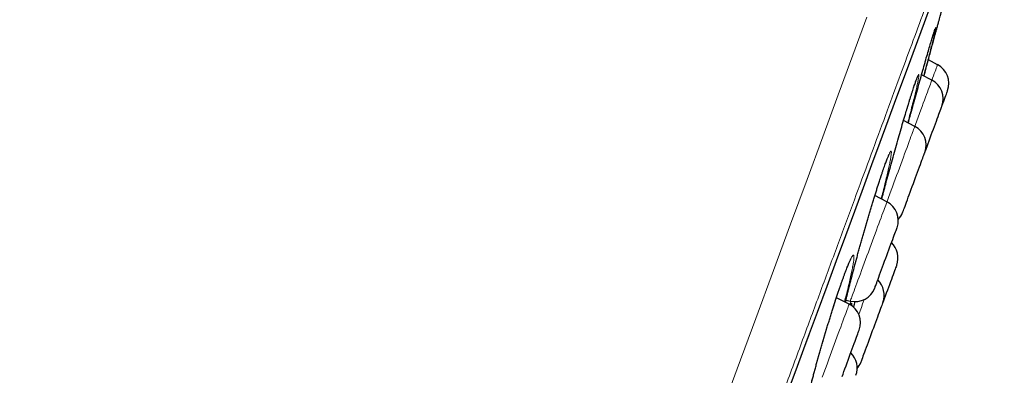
# Model space of a CAD drawing. Header units: millimetres. Extents: x 8 to 969, y 12 to 960.
# Tile 348 of 350: x 702 to 725, y 823 to 832. Entities that reach past the tile are written whole.
import ezdxf

# ---------------------------------------------------------------- set-up
doc = ezdxf.new("R2010")
doc.units = ezdxf.units.MM

msp = doc.modelspace()

# ---------------------------------------------------------------- linework, layer by layer
at = {"color": 7, "linetype": 'Continuous', "lineweight": 30}
for p, q in [((723.832, 830.615), (723.613, 830.728)), ((723.696, 830.244), (723.45, 830.371)), ((723.107, 829.571), (723.124, 829.626)), ((723.29, 829.144), (723.021, 829.282)), ((722.627, 827.347), (722.339, 827.495)), ((721.727, 824.908), (721.425, 825.063)), ((721.653, 825.007), (721.755, 824.983))]:
    msp.add_line(p, q, dxfattribs=at)
at = {"color": 252, "linetype": 'Continuous', "lineweight": 0}
for p, q in [((723.108, 829.575), (723.121, 829.618)), ((721.775, 824.981), (721.745, 824.897))]:
    msp.add_line(p, q, dxfattribs=at)
at = {"color": 7, "linetype": 'Continuous', "lineweight": 30, "flags": 128}
for points in [[(720.254, 822.772), (720.498, 823.433), (720.737, 824.081), (720.972, 824.717), (721.201, 825.339), (721.426, 825.947), (721.645, 826.542), (721.859, 827.121), (722.067, 827.686), (722.27, 828.235), (722.467, 828.769), (722.657, 829.287), (722.842, 829.788), (723.021, 830.272), (723.193, 830.739), (723.359, 831.188), (723.518, 831.62), (723.671, 832.034)], [(723.936, 829.627), (723.937, 829.629), (723.958, 829.688), (723.979, 829.743), (723.997, 829.794), (724.014, 829.84), (724.029, 829.88), (724.042, 829.915), (724.053, 829.945), (724.061, 829.968), (724.067, 829.984), (724.071, 829.994), (724.072, 829.997)], [(723.53, 828.526), (723.536, 828.544), (723.559, 828.605), (723.582, 828.669), (723.607, 828.735), (723.632, 828.803), (723.657, 828.872), (723.683, 828.941), (723.708, 829.01), (723.733, 829.078), (723.758, 829.145), (723.781, 829.209), (723.804, 829.27), (723.826, 829.328), (723.846, 829.383), (723.864, 829.432), (723.881, 829.477), (723.895, 829.517), (723.908, 829.551), (723.918, 829.579), (723.926, 829.601), (723.932, 829.616)], [(723.932, 829.616), (723.935, 829.625), (723.936, 829.627)], [(723.001, 827.093), (723.002, 827.096), (723.006, 827.105), (723.011, 827.121), (723.02, 827.143), (723.03, 827.172), (723.043, 827.206), (723.058, 827.247), (723.074, 827.292), (723.093, 827.342), (723.113, 827.397), (723.135, 827.455), (723.157, 827.517), (723.181, 827.581), (723.206, 827.648), (723.231, 827.716), (723.256, 827.785), (723.282, 827.854), (723.307, 827.923), (723.332, 827.991), (723.356, 828.057), (723.38, 828.121), (723.402, 828.181), (723.424, 828.239), (723.443, 828.292), (723.461, 828.341), (723.478, 828.385), (723.492, 828.424), (723.504, 828.456), (723.514, 828.483)], [(723.514, 828.483), (723.521, 828.504), (723.527, 828.518), (723.529, 828.525), (723.53, 828.526)], [(722.831, 826.633), (722.843, 826.665), (722.853, 826.691), (722.86, 826.71), (722.864, 826.723), (722.867, 826.729), (722.867, 826.729)], [(722.338, 825.296), (722.338, 825.297), (722.34, 825.3), (722.344, 825.311), (722.35, 825.328), (722.359, 825.352), (722.37, 825.381), (722.383, 825.417), (722.398, 825.458), (722.415, 825.504), (722.434, 825.555), (722.454, 825.611), (722.476, 825.67), (722.499, 825.732), (722.523, 825.797), (722.548, 825.864), (722.573, 825.932), (722.598, 826.001), (722.624, 826.071), (722.649, 826.139), (722.674, 826.207), (722.698, 826.272), (722.722, 826.336), (722.744, 826.396), (722.765, 826.453), (722.784, 826.505), (722.802, 826.553), (722.818, 826.596), (722.831, 826.633)], [(722.859, 825.841), (722.859, 825.84), (722.856, 825.833), (722.851, 825.819), (722.843, 825.799), (722.833, 825.772), (722.821, 825.739), (722.807, 825.701), (722.791, 825.657), (722.773, 825.608), (722.753, 825.555), (722.732, 825.498), (722.71, 825.437), (722.686, 825.373), (722.662, 825.307), (722.637, 825.24), (722.612, 825.171), (722.586, 825.102), (722.561, 825.033), (722.536, 824.964), (722.531, 824.952)], [(722.531, 824.952), (722.53, 824.95), (722.527, 824.942), (722.522, 824.927), (722.514, 824.906), (722.504, 824.878), (722.491, 824.844), (722.477, 824.805), (722.46, 824.76), (722.442, 824.711), (722.422, 824.657), (722.401, 824.599), (722.378, 824.538), (722.354, 824.474), (722.33, 824.407), (722.305, 824.339), (722.279, 824.27), (722.254, 824.201), (722.229, 824.132), (722.203, 824.064), (722.179, 823.998), (722.155, 823.934), (722.133, 823.872), (722.111, 823.815), (722.091, 823.761), (722.073, 823.711), (722.057, 823.666), (722.042, 823.627), (722.03, 823.593), (722.02, 823.566), (722.012, 823.544), (722.006, 823.529), (722.003, 823.521), (722.002, 823.519)], [(721.559, 823.183), (721.581, 823.243), (721.604, 823.306), (721.628, 823.371), (721.653, 823.438), (721.678, 823.507), (721.704, 823.576), (721.729, 823.645), (721.754, 823.714), (721.779, 823.781), (721.803, 823.846), (721.826, 823.909), (721.848, 823.968), (721.869, 824.024), (721.888, 824.076), (721.905, 824.123)], [(721.905, 824.123), (721.921, 824.165), (721.934, 824.201), (721.945, 824.232), (721.954, 824.256), (721.961, 824.274), (721.965, 824.286), (721.967, 824.29), (721.967, 824.291)]]:
    msp.add_lwpolyline(points, dxfattribs=at)
at = {"color": 252, "linetype": 'Continuous', "lineweight": 0, "flags": 128}
for points in [[(720.257, 822.784), (720.501, 823.445), (720.741, 824.094), (720.975, 824.73), (721.205, 825.353), (721.43, 825.962), (721.649, 826.556), (721.863, 827.136), (722.071, 827.701), (722.274, 828.251), (722.471, 828.785), (722.662, 829.303), (722.847, 829.804), (723.026, 830.289), (723.198, 830.756), (723.364, 831.206), (723.524, 831.638), (723.677, 832.052)], [(712.552, 805.721), (713.083, 807.162), (713.614, 808.6), (714.143, 810.033), (714.668, 811.457), (715.189, 812.871), (715.696, 814.245), (716.198, 815.604), (716.692, 816.944), (717.179, 818.264), (717.666, 819.583), (718.142, 820.875), (718.608, 822.139), (719.063, 823.37), (719.504, 824.567), (719.925, 825.708), (720.332, 826.811), (720.724, 827.875), (721.101, 828.897), (721.469, 829.894), (721.819, 830.843), (722.152, 831.745)], [(723.696, 830.244), (723.713, 830.292), (723.735, 830.351), (723.755, 830.405), (723.772, 830.453), (723.788, 830.495), (723.801, 830.531), (723.812, 830.561), (723.821, 830.585), (723.827, 830.601), (723.831, 830.612), (723.832, 830.615)], [(723.29, 829.144), (723.307, 829.191), (723.34, 829.28), (723.372, 829.367), (723.403, 829.453), (723.434, 829.536), (723.464, 829.616), (723.492, 829.694), (723.52, 829.768), (723.545, 829.837), (723.569, 829.903), (723.592, 829.963), (723.612, 830.018), (723.631, 830.068), (723.647, 830.112), (723.661, 830.15), (723.673, 830.182), (723.682, 830.208), (723.689, 830.226)], [(722.627, 827.347), (722.637, 827.375), (722.666, 827.454), (722.697, 827.537), (722.728, 827.621), (722.76, 827.708), (722.792, 827.796), (722.825, 827.885), (722.858, 827.974), (722.891, 828.064), (722.924, 828.152), (722.956, 828.24), (722.988, 828.326), (723.019, 828.41), (723.049, 828.492), (723.078, 828.57), (723.105, 828.645), (723.132, 828.716), (723.156, 828.783), (723.179, 828.845), (723.2, 828.902), (723.219, 828.953), (723.236, 828.999), (723.251, 829.039), (723.263, 829.073)], [(723.263, 829.073), (723.273, 829.1), (723.281, 829.121), (723.286, 829.135), (723.289, 829.143), (723.29, 829.144)], [(721.755, 824.983), (721.755, 824.984), (721.758, 824.991), (721.763, 825.005), (721.771, 825.026), (721.781, 825.053), (721.793, 825.087), (721.808, 825.127), (721.824, 825.172), (721.843, 825.224), (721.864, 825.281), (721.887, 825.342), (721.912, 825.409), (721.938, 825.48), (721.965, 825.555), (721.994, 825.633), (722.024, 825.714), (722.055, 825.798), (722.087, 825.884), (722.119, 825.972), (722.152, 826.061), (722.185, 826.15), (722.218, 826.239), (722.251, 826.328), (722.283, 826.417), (722.315, 826.503), (722.347, 826.588), (722.377, 826.67), (722.406, 826.749), (722.434, 826.825), (722.461, 826.898), (722.486, 826.966), (722.509, 827.029), (722.531, 827.088), (722.551, 827.141), (722.568, 827.189)], [(722.568, 827.189), (722.584, 827.23), (722.597, 827.266), (722.608, 827.295), (722.616, 827.318), (722.622, 827.335), (722.626, 827.344), (722.627, 827.347)], [(721.625, 824.632), (721.645, 824.686), (721.663, 824.736), (721.68, 824.779), (721.693, 824.817), (721.705, 824.848), (721.714, 824.873), (721.721, 824.891), (721.725, 824.903), (721.727, 824.908), (721.727, 824.908)], [(722.088, 825.02), (722.078, 824.993), (722.049, 824.914), (722.019, 824.833), (721.988, 824.749), (721.956, 824.663)], [(721.086, 823.17), (721.115, 823.25), (721.146, 823.333), (721.178, 823.419), (721.21, 823.506), (721.242, 823.595), (721.275, 823.684), (721.308, 823.773), (721.341, 823.862), (721.374, 823.951), (721.406, 824.038), (721.437, 824.123), (721.468, 824.206), (721.498, 824.287), (721.526, 824.364), (721.553, 824.437), (721.579, 824.507), (721.603, 824.571), (721.625, 824.632)]]:
    msp.add_lwpolyline(points, dxfattribs=at)
at = {"color": 7, "linetype": 'Continuous', "lineweight": 30}
for centre, start, end in [((723.603, 830.171), 339.7512, 62.7512), ((723.467, 829.8), 339.7512, 62.7512), ((723.061, 828.699), 339.7512, 62.7512), ((722.398, 826.902), 339.7512, 62.7512), ((722.532, 827.267), 316.9175, 339.7512), ((722.39, 826.014), 339.7512, 46.173), ((721.869, 825.47), 256.7512, 339.7512), ((722.062, 825.125), 339.7512, 46.173), ((721.498, 824.464), 339.7512, 62.7512), ((721.42, 823.386), 339.7512, 46.173), ((721.533, 823.692), 320.7015, 339.7512)]:
    msp.add_arc(centre, 0.5, start, end, dxfattribs=at)
at = {"color": 252, "linetype": 'Continuous', "lineweight": 0}
msp.add_arc((727.41, 828.866), 3.962, 159.6346, 159.9113, dxfattribs=at)
for points, knots in [([(725.422, 837.075), (725.42, 837.069), (725.415, 837.058), (725.38, 836.962), (725.324, 836.809), (725.245, 836.595), (725.144, 836.322), (725.022, 835.991), (724.88, 835.606), (724.717, 835.163), (724.532, 834.662), (724.325, 834.103), (724.097, 833.484), (723.849, 832.81), (723.581, 832.083), (723.295, 831.309), (722.993, 830.491), (722.676, 829.63), (722.341, 828.724), (721.989, 827.769), (721.619, 826.765), (721.231, 825.713), (720.828, 824.622), (720.412, 823.494), (719.985, 822.337), (719.549, 821.155), (719.105, 819.951), (718.65, 818.719), (718.184, 817.454), (717.706, 816.159), (717.218, 814.835), (716.722, 813.493), (716.221, 812.134), (715.718, 810.771), (715.215, 809.405), (714.711, 808.04), (714.206, 806.67), (713.696, 805.289), (713.184, 803.9), (712.669, 802.505), (712.157, 801.115), (711.647, 799.734), (711.144, 798.371), (710.649, 797.03), (710.163, 795.712), (709.684, 794.412), (709.209, 793.125), (708.74, 791.853), (708.277, 790.6), (707.825, 789.375), (707.385, 788.18), (706.959, 787.026), (706.549, 785.913), (706.154, 784.843), (705.773, 783.812), (705.405, 782.814), (705.051, 781.853), (704.711, 780.932), (704.389, 780.058), (704.084, 779.233), (703.8, 778.462), (703.536, 777.748), (703.293, 777.089), (703.069, 776.482), (702.864, 775.926), (702.679, 775.423), (702.513, 774.974), (702.369, 774.584), (702.247, 774.253), (702.148, 773.984), (702.071, 773.776), (702.017, 773.629), (701.983, 773.537), (701.979, 773.525), (701.977, 773.52)], [0, 0, 0, 0, 0.014, 0.028, 0.042, 0.056, 0.0699999, 0.08375, 0.0975, 0.11125, 0.125, 0.139, 0.153, 0.167, 0.1809999, 0.1949999, 0.2087499, 0.2225, 0.23625, 0.25, 0.264, 0.278, 0.292, 0.306, 0.3199999, 0.33375, 0.3475, 0.36125, 0.375, 0.389, 0.4029999, 0.4169999, 0.4309999, 0.4449999, 0.4587499, 0.4725, 0.48625, 0.5, 0.5139999, 0.5279999, 0.542, 0.556, 0.5699999, 0.5837499, 0.5974999, 0.61125, 0.625, 0.639, 0.653, 0.6669999, 0.6809999, 0.6949999, 0.7087499, 0.7225, 0.73625, 0.75, 0.764, 0.778, 0.7919999, 0.8059999, 0.8199999, 0.8337499, 0.8475, 0.8612499, 0.875, 0.889, 0.903, 0.9169999, 0.9309999, 0.9449999, 0.9587499, 0.9724999, 0.98625, 1, 1, 1, 1]), ([(723.73, 831.333), (723.734, 831.345), (723.747, 831.389), (723.764, 831.44), (723.78, 831.485), (723.789, 831.503), (723.79, 831.495), (723.786, 831.464), (723.777, 831.423), (723.772, 831.403)], [0, 0, 0, 0, 0.058754, 0.217513, 0.375853, 0.5347, 0.693048, 0.851687, 1, 1, 1, 1]), ([(723.121, 829.618), (723.123, 829.622), (723.142, 829.687), (723.178, 829.804), (723.226, 829.956), (723.268, 830.087), (723.305, 830.195), (723.336, 830.28), (723.36, 830.341), (723.377, 830.376), (723.387, 830.385), (723.39, 830.369), (723.385, 830.327), (723.374, 830.259), (723.355, 830.168), (723.33, 830.053), (723.299, 829.923), (723.275, 829.821), (723.263, 829.773)], [0, 0, 0, 0, 0.005037, 0.071857, 0.138891, 0.205712, 0.272406, 0.339315, 0.406012, 0.472558, 0.539318, 0.605867, 0.672577, 0.739503, 0.806216, 0.872799, 0.939592, 1, 1, 1, 1]), ([(722.458, 827.87), (722.459, 827.873), (722.478, 827.933), (722.515, 828.043), (722.564, 828.186), (722.608, 828.308), (722.646, 828.407), (722.678, 828.482), (722.703, 828.532), (722.72, 828.557), (722.731, 828.556), (722.734, 828.529), (722.73, 828.477), (722.718, 828.4), (722.7, 828.299), (722.674, 828.175), (722.641, 828.031), (722.603, 827.868), (722.559, 827.691), (722.526, 827.562), (722.51, 827.499)], [0, 0, 0, 0, 0.002995, 0.0618, 0.120793, 0.1796, 0.238318, 0.297226, 0.355945, 0.414563, 0.473369, 0.531991, 0.590786, 0.649771, 0.708567, 0.767265, 0.826148, 0.884844, 0.943792, 1, 1, 1, 1]), ([(721.64, 824.953), (721.642, 824.964), (721.655, 825.022), (721.685, 825.147), (721.729, 825.326), (721.779, 825.521), (721.833, 825.728), (721.891, 825.945), (721.952, 826.17), (722.016, 826.399), (722.081, 826.629), (722.147, 826.858), (722.213, 827.082), (722.278, 827.298), (722.341, 827.503), (722.402, 827.696), (722.439, 827.812), (722.458, 827.87)], [0, 0, 0, 0, 0.016624, 0.08728, 0.157707, 0.228149, 0.298814, 0.36926, 0.439732, 0.510432, 0.580908, 0.651238, 0.72179, 0.792114, 0.861338, 0.930778, 1, 1, 1, 1]), ([(722.502, 827.411), (722.507, 827.429), (722.529, 827.513), (722.557, 827.62), (722.581, 827.711), (722.586, 827.728)], [0, 0, 0, 0, 0.175697, 0.846346, 1, 1, 1, 1]), ([(721.564, 825.472), (721.564, 825.473), (721.584, 825.529), (721.621, 825.632), (721.671, 825.766), (721.717, 825.877), (721.755, 825.966), (721.788, 826.029), (721.813, 826.069), (721.831, 826.081), (721.841, 826.069), (721.844, 826.031), (721.839, 825.968), (721.826, 825.88), (721.806, 825.77), (721.779, 825.637), (721.745, 825.485), (721.704, 825.314), (721.661, 825.141), (721.629, 825.019), (721.615, 824.966)], [0, 0, 0, 0, 0.001356, 0.060772, 0.120378, 0.179795, 0.239156, 0.298708, 0.358072, 0.417365, 0.476846, 0.536143, 0.595637, 0.655323, 0.71482, 0.774217, 0.8338, 0.893196, 0.952824, 1, 1, 1, 1]), ([(720.879, 822.542), (720.869, 822.515), (720.841, 822.436), (720.798, 822.325), (720.753, 822.21), (720.713, 822.12), (720.681, 822.055), (720.655, 822.014), (720.636, 821.998), (720.625, 822.009), (720.622, 822.046), (720.626, 822.107), (720.639, 822.193), (720.658, 822.302), (720.685, 822.433), (720.719, 822.585), (720.759, 822.755), (720.806, 822.941), (720.857, 823.142), (720.914, 823.353), (720.974, 823.574), (721.038, 823.8), (721.105, 824.029), (721.172, 824.259), (721.241, 824.485), (721.31, 824.706), (721.377, 824.918), (721.442, 825.118), (721.505, 825.305), (721.544, 825.417), (721.564, 825.472)], [0, 0, 0, 0, 0.01871, 0.05512, 0.091646, 0.128052, 0.164295, 0.200652, 0.236893, 0.27325, 0.309724, 0.346081, 0.382377, 0.418788, 0.455084, 0.491469, 0.527969, 0.564353, 0.600727, 0.637217, 0.673592, 0.709963, 0.746449, 0.782817, 0.819095, 0.855488, 0.891762, 0.927804, 0.963959, 1, 1, 1, 1]), ([(721.759, 824.887), (721.761, 824.893), (721.772, 824.916), (721.784, 824.931), (721.792, 824.929), (721.794, 824.908), (721.79, 824.878), (721.788, 824.866)], [0, 0, 0, 0, 0.085155, 0.338766, 0.593193, 0.846821, 1, 1, 1, 1])]:
    msp.add_open_spline(points, degree=3, knots=knots, dxfattribs=at)
at = {"color": 7, "linetype": 'Continuous', "lineweight": 30}
for points, knots in [([(723.683, 830.986), (723.685, 830.993), (723.7, 831.048), (723.726, 831.145), (723.761, 831.273), (723.793, 831.391), (723.822, 831.498), (723.847, 831.592), (723.87, 831.674), (723.888, 831.743), (723.903, 831.798), (723.914, 831.839), (723.921, 831.865), (723.925, 831.876), (723.924, 831.874), (723.924, 831.874)], [0, 0, 0, 0, 0.014038, 0.100059, 0.186087, 0.274629, 0.363173, 0.449023, 0.534878, 0.62324, 0.711604, 0.797224, 0.88284, 0.970949, 1, 1, 1, 1]), ([(723.772, 831.403), (723.772, 831.402), (723.768, 831.381), (723.753, 831.318), (723.728, 831.213), (723.695, 831.084), (723.658, 830.935), (723.614, 830.767), (723.566, 830.581), (723.528, 830.438), (723.506, 830.356), (723.503, 830.344)], [0, 0, 0, 0, 0.009428, 0.147455, 0.285158, 0.423291, 0.560993, 0.699275, 0.837997, 0.976287, 1, 1, 1, 1]), ([(723.728, 831.327), (723.732, 831.34), (723.741, 831.367), (723.752, 831.4), (723.76, 831.426), (723.766, 831.444), (723.77, 831.455), (723.772, 831.46), (723.772, 831.46), (723.772, 831.46)], [0, 0, 0, 0, 0.183213, 0.368365, 0.549744, 0.704934, 0.843412, 0.957554, 1, 1, 1, 1]), ([(723.534, 830.667), (723.536, 830.673), (723.555, 830.741), (723.591, 830.864), (723.637, 831.023), (723.677, 831.161), (723.709, 831.265), (723.724, 831.314), (723.73, 831.333)], [0, 0, 0, 0, 0.021434, 0.232653, 0.444551, 0.655772, 0.866549, 1, 1, 1, 1]), ([(723.507, 830.341), (723.512, 830.356), (723.53, 830.425), (723.562, 830.543), (723.604, 830.696), (723.644, 830.845), (723.67, 830.939), (723.683, 830.986)], [0, 0, 0, 0, 0.064999, 0.295674, 0.526363, 0.763181, 1, 1, 1, 1]), ([(723.134, 829.224), (723.149, 829.28), (723.185, 829.412), (723.242, 829.622), (723.305, 829.851), (723.367, 830.072), (723.426, 830.283), (723.482, 830.483), (723.517, 830.605), (723.534, 830.667)], [0, 0, 0, 0, 0.110144, 0.260696, 0.411714, 0.562253, 0.708024, 0.85423, 1, 1, 1, 1]), ([(723.147, 829.701), (723.152, 829.718), (723.165, 829.761), (723.186, 829.828), (723.209, 829.9), (723.23, 829.968), (723.251, 830.031), (723.27, 830.089), (723.288, 830.142), (723.304, 830.188), (723.318, 830.229), (723.331, 830.263), (723.341, 830.289), (723.348, 830.307), (723.353, 830.318), (723.355, 830.323), (723.355, 830.323), (723.355, 830.323)], [0, 0, 0, 0, 0.047137, 0.124041, 0.201316, 0.278897, 0.35668, 0.434534, 0.512233, 0.589526, 0.666093, 0.741444, 0.814847, 0.876755, 0.932299, 0.979763, 1, 1, 1, 1]), ([(723.263, 829.773), (723.262, 829.768), (723.248, 829.712), (723.216, 829.586), (723.172, 829.409), (723.139, 829.285), (723.125, 829.229)], [0, 0, 0, 0, 0.031723, 0.375466, 0.720285, 1, 1, 1, 1]), ([(722.586, 827.728), (722.601, 827.785), (722.636, 827.915), (722.693, 828.126), (722.757, 828.357), (722.821, 828.587), (722.885, 828.813), (722.948, 829.033), (723.009, 829.241), (723.063, 829.423), (723.095, 829.529), (723.108, 829.575)], [0, 0, 0, 0, 0.091028, 0.209455, 0.327503, 0.445374, 0.563614, 0.681475, 0.796578, 0.912029, 1, 1, 1, 1]), ([(723.124, 829.626), (723.129, 829.641), (723.136, 829.666), (723.144, 829.691), (723.147, 829.701)], [0, 0, 0, 0, 0.577984, 1, 1, 1, 1]), ([(721.64, 824.953), (721.644, 824.968), (721.652, 825.006), (721.668, 825.072), (721.687, 825.151), (721.707, 825.234), (721.729, 825.321), (721.752, 825.413), (721.776, 825.509), (721.802, 825.609), (721.829, 825.711), (721.857, 825.816), (721.885, 825.923), (721.915, 826.032), (721.945, 826.141), (721.975, 826.251), (722.006, 826.361), (722.036, 826.47), (722.068, 826.58), (722.099, 826.69), (722.131, 826.8), (722.163, 826.91), (722.195, 827.02), (722.228, 827.128), (722.26, 827.234), (722.291, 827.339), (722.322, 827.44), (722.353, 827.539), (722.383, 827.634), (722.412, 827.725), (722.437, 827.804), (722.457, 827.865), (722.476, 827.925), (722.498, 827.989), (722.522, 828.061), (722.545, 828.129), (722.567, 828.192), (722.588, 828.25), (722.607, 828.302), (722.625, 828.349), (722.641, 828.39), (722.655, 828.423), (722.666, 828.449), (722.675, 828.467), (722.68, 828.478), (722.683, 828.484), (722.683, 828.483), (722.683, 828.483)], [0, 0, 0, 0, 0.015495, 0.038746, 0.061874, 0.085216, 0.108812, 0.132627, 0.156616, 0.180734, 0.204932, 0.229157, 0.25334, 0.277437, 0.301403, 0.325199, 0.348796, 0.372177, 0.395505, 0.41908, 0.442815, 0.466688, 0.490672, 0.514737, 0.538847, 0.562968, 0.58705, 0.611069, 0.634989, 0.658788, 0.68245, 0.699, 0.711303, 0.734585, 0.75793, 0.781369, 0.804873, 0.828405, 0.851888, 0.87524, 0.898352, 0.92106, 0.943129, 0.961692, 0.978465, 0.993074, 1, 1, 1, 1]), ([(722.502, 827.411), (722.504, 827.417), (722.514, 827.456), (722.534, 827.531), (722.56, 827.631), (722.578, 827.699), (722.587, 827.73)], [0, 0, 0, 0, 0.0560537, 0.3853877, 0.7142795, 1, 1, 1, 1]), ([(722.51, 827.499), (722.509, 827.495), (722.503, 827.47), (722.495, 827.442), (722.489, 827.418)], [0, 0, 0, 0, 0.126723, 1, 1, 1, 1]), ([(720.632, 822.102), (720.632, 822.102), (720.632, 822.101), (720.632, 822.105), (720.633, 822.114), (720.634, 822.129), (720.636, 822.151), (720.64, 822.181), (720.645, 822.217), (720.653, 822.26), (720.662, 822.309), (720.672, 822.364), (720.685, 822.425), (720.699, 822.492), (720.715, 822.563), (720.732, 822.638), (720.751, 822.718), (720.772, 822.801), (720.793, 822.889), (720.817, 822.982), (720.842, 823.078), (720.868, 823.178), (720.895, 823.281), (720.924, 823.387), (720.953, 823.494), (720.983, 823.603), (721.014, 823.713), (721.046, 823.823), (721.077, 823.933), (721.109, 824.043), (721.141, 824.152), (721.174, 824.261), (721.207, 824.37), (721.24, 824.479), (721.273, 824.587), (721.307, 824.694), (721.34, 824.799), (721.373, 824.902), (721.405, 825.002), (721.437, 825.099), (721.468, 825.193), (721.498, 825.282), (721.527, 825.365), (721.548, 825.425), (721.564, 825.471), (721.58, 825.516), (721.602, 825.577), (721.627, 825.644), (721.65, 825.707), (721.673, 825.764), (721.693, 825.816), (721.713, 825.862), (721.73, 825.902), (721.745, 825.936), (721.758, 825.961), (721.767, 825.979), (721.773, 825.99), (721.777, 825.995), (721.777, 825.995), (721.776, 825.995)], [0, 0, 0, 0, 0.002029, 0.012816, 0.025221, 0.03924, 0.054713, 0.071382, 0.088958, 0.107181, 0.125838, 0.144776, 0.163874, 0.183044, 0.202218, 0.22134, 0.240326, 0.259359, 0.27862, 0.298076, 0.317699, 0.337446, 0.357278, 0.377156, 0.397028, 0.416847, 0.436575, 0.456176, 0.475628, 0.494906, 0.51403, 0.533296, 0.552704, 0.572233, 0.591866, 0.611577, 0.631338, 0.651123, 0.670891, 0.690614, 0.710264, 0.729818, 0.749255, 0.767346, 0.772909, 0.782998, 0.802044, 0.821128, 0.840268, 0.859431, 0.878557, 0.897578, 0.916395, 0.934875, 0.952816, 0.96793, 0.981672, 0.993796, 1, 1, 1, 1]), ([(721.833, 824.834), (721.84, 824.858), (721.854, 824.904), (721.867, 824.949), (721.874, 824.971)], [0, 0, 0, 0, 0.518229, 1, 1, 1, 1])]:
    msp.add_open_spline(points, degree=3, knots=knots, dxfattribs=at)

doc.saveas('drawing.dxf')
